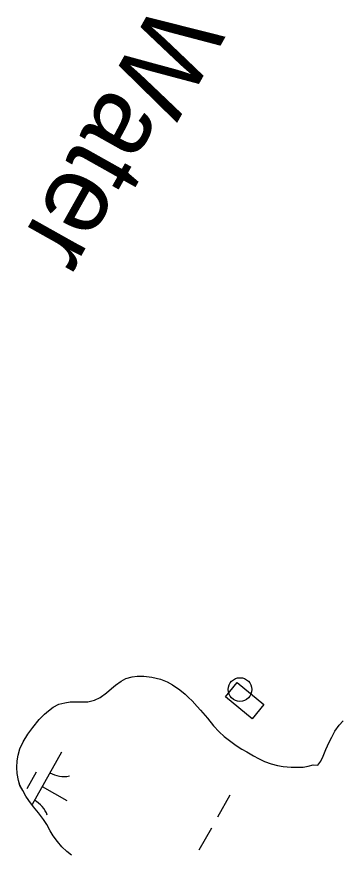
# Model space of a CAD drawing. Extents: x 3913936 to 3933962, y 195330 to 217741.
# Drawn here: x 3929873 to 3930077, y 208563 to 209095 of the extents above; entities that cross this region are included whole.
import ezdxf

# ---------------------------------------------------------------- set-up
doc = ezdxf.new("R2010")
doc.units = 0
for name, color, linetype in [('V-CHAN-DOCK', 7, 'Continuous'), ('V-DOMW-TANK', 7, 'Continuous'), ('V-RIVR-IDEN', 7, 'Continuous'), ('V-TOPO-SHOR', 7, 'Continuous'), ('V-WETL-SWMP', 7, 'Continuous')]:
    doc.layers.add(name, color=color, linetype=linetype)

msp = doc.modelspace()

# ---------------------------------------------------------------- linework, layer by layer
at = {"layer": 'V-CHAN-DOCK'}
msp.add_lwpolyline([(3930012.25, 208672.73), (3930029.13, 208658.83), (3930021.7, 208649.81), (3930004.82, 208663.71)], close=True, dxfattribs=at)
at = {"layer": 'V-DOMW-TANK'}
msp.add_circle((3930014, 208668.33), 7.5, dxfattribs=at)
at = {"layer": 'V-TOPO-SHOR'}
for points in [[(3929873.56, 208626.66), (3929874.75, 208630.72), (3929876.85, 208635.17), (3929879.64, 208640.12), (3929882.81, 208644.25), (3929886.87, 208649.26), (3929890.34, 208652.82), (3929892.72, 208654.9), (3929895.79, 208657.17), (3929899.35, 208658.95), (3929903.21, 208659.94), (3929906.48, 208660.43), (3929910.93, 208660.43), (3929914, 208660.52), (3929917.66, 208660.52), (3929921.92, 208661.51), (3929925.58, 208663.29), (3929929.45, 208666.16), (3929932.71, 208668.93), (3929935.29, 208671.1), (3929938.75, 208673.67), (3929941.73, 208675.25), (3929945.78, 208676.44), (3929948.95, 208676.83), (3929953.11, 208676.83), (3929958.16, 208676.23), (3929963.7, 208674.94), (3929967.95, 208673.25), (3929971.32, 208671.37), (3929975.96, 208668.2), (3929979.23, 208665.43), (3929981.41, 208663.25), (3929983.68, 208661.07), (3929986.95, 208657.6), (3929989.02, 208655.33), (3929993.37, 208650.08), (3929997.23, 208645.32), (3930000.89, 208641.46), (3930004.06, 208638.49), (3930008.31, 208635.32), (3930011.48, 208632.94), (3930015.24, 208630.46), (3930018.4, 208628.78), (3930022.66, 208626.4), (3930025.72, 208624.72), (3930029.58, 208622.83), (3930033.64, 208621.35), (3930037.7, 208620.16), (3930041.36, 208619.46), (3930046.31, 208619.06), (3930050.76, 208619.06), (3930054.03, 208619.16), (3930057.2, 208619.85), (3930060.26, 208620.64), (3930063.33, 208620.44), (3930065.21, 208622.91), (3930066.7, 208626.18), (3930068.39, 208630.23), (3930070.37, 208635.08), (3930072.05, 208638.25), (3930074.13, 208642.01), (3930076.81, 208645.67), (3930079.39, 208648.54)], [(3929907.25, 208563.35), (3929904.38, 208565.63), (3929901.31, 208568.6), (3929898.54, 208572.07), (3929895.77, 208575.63), (3929893.91, 208578.84), (3929891.72, 208582.72), (3929889.64, 208586.03), (3929886.54, 208590.11), (3929883.33, 208594.09), (3929880.41, 208598.11), (3929878.49, 208600.74), (3929876.51, 208604.27), (3929874.73, 208607.63), (3929873.7, 208610.65), (3929872.91, 208615.12), (3929872.72, 208618.9), (3929872.96, 208623.21), (3929873.56, 208626.66)]]:
    msp.add_lwpolyline(points, dxfattribs=at)
at = {"layer": 'V-WETL-SWMP'}
for p, q in [((3929935.29, 208671.1), (3929938.75, 208673.67)), ((3929938.75, 208673.67), (3929941.72, 208675.25)), ((3929941.72, 208675.25), (3929945.78, 208676.44)), ((3929945.78, 208676.44), (3929948.95, 208676.83)), ((3929948.95, 208676.83), (3929953.11, 208676.83)), ((3929953.11, 208676.83), (3929958.16, 208676.23)), ((3929958.16, 208676.23), (3929963.7, 208674.94)), ((3929963.7, 208674.94), (3929967.95, 208673.26)), ((3929967.95, 208673.26), (3929971.32, 208671.37)), ((3929929.45, 208666.16), (3929932.71, 208668.92)), ((3929932.71, 208668.92), (3929935.29, 208671.1)), ((3929971.32, 208671.37), (3929975.97, 208668.2)), ((3929975.97, 208668.2), (3929979.23, 208665.43)), ((3929917.66, 208660.52), (3929921.92, 208661.51)), ((3929921.92, 208661.51), (3929925.58, 208663.29)), ((3929925.58, 208663.29), (3929929.45, 208666.16)), ((3929979.23, 208665.43), (3929981.41, 208663.25)), ((3929981.41, 208663.25), (3929983.68, 208661.07)), ((3929892.72, 208654.9), (3929895.79, 208657.17)), ((3929895.79, 208657.17), (3929899.35, 208658.95)), ((3929899.35, 208658.95), (3929903.21, 208659.94)), ((3929903.21, 208659.94), (3929906.48, 208660.43)), ((3929906.48, 208660.43), (3929910.93, 208660.43)), ((3929910.93, 208660.43), (3929914, 208660.52)), ((3929914, 208660.52), (3929917.66, 208660.52)), ((3929983.68, 208661.07), (3929986.95, 208657.6)), ((3929986.95, 208657.6), (3929989.02, 208655.33)), ((3929886.87, 208649.26), (3929890.34, 208652.82)), ((3929890.34, 208652.82), (3929892.72, 208654.9)), ((3929989.02, 208655.33), (3929993.37, 208650.08)), ((3929882.81, 208644.25), (3929886.87, 208649.26)), ((3929993.37, 208650.08), (3929997.23, 208645.32)), ((3930074.14, 208642.01), (3930076.81, 208645.67)), ((3930076.81, 208645.67), (3930079.39, 208648.54)), ((3929876.85, 208635.17), (3929879.64, 208640.12)), ((3929879.64, 208640.12), (3929882.81, 208644.25)), ((3929997.23, 208645.32), (3930000.89, 208641.46)), ((3930000.89, 208641.46), (3930004.06, 208638.49)), ((3930072.05, 208638.25), (3930074.14, 208642.01)), ((3929874.75, 208630.72), (3929876.85, 208635.17)), ((3930004.06, 208638.49), (3930008.31, 208635.32)), ((3930008.31, 208635.32), (3930011.48, 208632.94)), ((3930068.39, 208630.23), (3930070.37, 208635.08)), ((3930070.37, 208635.08), (3930072.05, 208638.25)), ((3929873.56, 208626.66), (3929874.75, 208630.72)), ((3930011.48, 208632.94), (3930015.23, 208630.46)), ((3930015.23, 208630.46), (3930018.4, 208628.78)), ((3930066.7, 208626.18), (3930068.39, 208630.23)), ((3929872.96, 208623.22), (3929873.56, 208626.66)), ((3929901.05, 208628.68), (3929882.36, 208595.43)), ((3930018.4, 208628.78), (3930022.66, 208626.4)), ((3930022.66, 208626.4), (3930025.72, 208624.72)), ((3930025.72, 208624.72), (3930029.58, 208622.83)), ((3930065.21, 208622.91), (3930066.7, 208626.18)), ((3929872.72, 208618.9), (3929872.96, 208623.22)), ((3929872.91, 208615.12), (3929872.72, 208618.9)), ((3930029.58, 208622.83), (3930033.64, 208621.35)), ((3930033.64, 208621.35), (3930037.7, 208620.16)), ((3930037.7, 208620.16), (3930041.36, 208619.46)), ((3930041.36, 208619.46), (3930046.31, 208619.06)), ((3930046.31, 208619.06), (3930050.76, 208619.06)), ((3930050.76, 208619.06), (3930054.03, 208619.16)), ((3930054.03, 208619.16), (3930057.2, 208619.85)), ((3930057.2, 208619.85), (3930060.26, 208620.64)), ((3930060.26, 208620.64), (3930063.33, 208620.44)), ((3930063.33, 208620.44), (3930065.21, 208622.91)), ((3929873.7, 208610.65), (3929872.91, 208615.12)), ((3929885.01, 208615.89), (3929879.13, 208605.43)), ((3929874.73, 208607.64), (3929873.7, 208610.65)), ((3929876.51, 208604.27), (3929874.73, 208607.64)), ((3929878.49, 208600.74), (3929876.51, 208604.27)), ((3929888.8, 208606.88), (3929904.49, 208598.06)), ((3929880.41, 208598.11), (3929878.49, 208600.74)), ((3929883.33, 208594.09), (3929880.41, 208598.11)), ((3930007.64, 208601.36), (3929999.8, 208587.41)), ((3929886.54, 208590.11), (3929883.33, 208594.09)), ((3929889.64, 208586.03), (3929886.54, 208590.11)), ((3929891.72, 208582.72), (3929889.64, 208586.03)), ((3929893.91, 208578.84), (3929891.72, 208582.72)), ((3929895.77, 208575.63), (3929893.91, 208578.84)), ((3929995.88, 208580.44), (3929988.04, 208566.49)), ((3929898.54, 208572.07), (3929895.77, 208575.63)), ((3929901.31, 208568.6), (3929898.54, 208572.07)), ((3929904.38, 208565.63), (3929901.31, 208568.6)), ((3929907.25, 208563.35), (3929904.38, 208565.63))]:
    msp.add_line(p, q, dxfattribs=at)
for centre, start, end in [((3929902.54, 208630.85), 239.8861, 281.4297), ((3929875.47, 208582.69), 19.8861, 61.4297)]:
    msp.add_arc(centre, 17.62, start, end, dxfattribs=at)

# ---------------------------------------------------------------- texts
at = {"layer": 'V-RIVR-IDEN'}
msp.add_text('Water', height=50, rotation=240.673, dxfattribs=at).set_placement((3929961.41, 209106.61))

doc.saveas('drawing.dxf')
